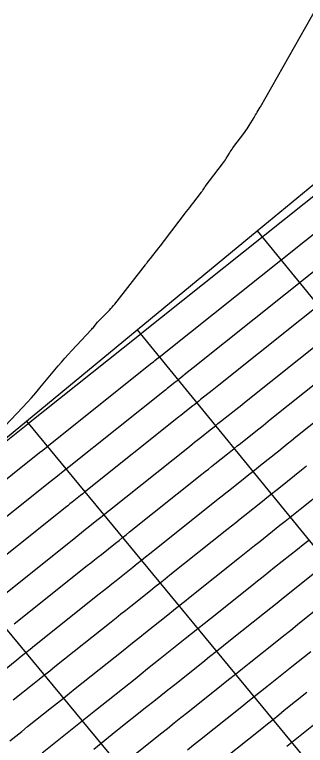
# Model space of a CAD drawing. Extents: x 1098669 to 1198896, y 698679 to 704410.
# Drawn here: x 1106765.59 to 1106785.28, y 699461.61 to 699511.09 of the extents above; entities that cross this region are included whole.
import ezdxf

# ---------------------------------------------------------------- set-up
doc = ezdxf.new("R2010")
doc.units = 0
doc.layers.add('R_Contours', color=7, linetype='Continuous')
doc.layers.add('R_Sub Surface', color=7, linetype='Continuous')

msp = doc.modelspace()

# ---------------------------------------------------------------- linework, layer by layer
at = {"layer": 'R_Contours'}
for points in [[(1106782.242, 699504.843), (1106790.299, 699519.091)], [(1106763.311, 699481.531), (1106766.142, 699484.51), (1106766.44, 699484.829), (1106766.734, 699485.153), (1106767.021, 699485.482), (1106767.304, 699485.816), (1106768.539, 699487.3), (1106768.763, 699487.564), (1106768.99, 699487.826), (1106769.221, 699488.083), (1106769.456, 699488.338), (1106770.776, 699489.745), (1106770.826, 699489.8), (1106770.876, 699489.855), (1106770.924, 699489.912), (1106770.972, 699489.969), (1106771.214, 699490.267), (1106771.234, 699490.291), (1106771.254, 699490.315), (1106771.275, 699490.338), (1106771.296, 699490.361), (1106771.381, 699490.45), (1106771.403, 699490.473), (1106771.424, 699490.495), (1106771.446, 699490.517), (1106771.467, 699490.539), (1106772.006, 699491.083), (1106772.101, 699491.182), (1106772.194, 699491.284), (1106772.283, 699491.388), (1106772.37, 699491.495), (1106774.448, 699494.147), (1106774.48, 699494.188), (1106774.512, 699494.229), (1106774.544, 699494.269), (1106774.576, 699494.31), (1106774.766, 699494.55), (1106774.771, 699494.557), (1106774.784, 699494.57), (1106774.789, 699494.577), (1106775.365, 699495.305), (1106775.461, 699495.427), (1106775.557, 699495.55), (1106775.653, 699495.673), (1106775.747, 699495.796), (1106777.24, 699497.751), (1106777.346, 699497.89), (1106777.452, 699498.028), (1106777.558, 699498.166), (1106777.664, 699498.304), (1106778.255, 699499.072), (1106778.278, 699499.102), (1106778.299, 699499.133), (1106778.32, 699499.164), (1106778.34, 699499.196), (1106778.419, 699499.324), (1106778.439, 699499.355), (1106778.46, 699499.387), (1106778.482, 699499.417), (1106778.504, 699499.447), (1106779.681, 699500.989), (1106779.745, 699501.075), (1106779.806, 699501.162), (1106779.865, 699501.251), (1106779.921, 699501.341), (1106780.142, 699501.706), (1106780.198, 699501.797), (1106780.257, 699501.886), (1106780.318, 699501.974), (1106780.381, 699502.06), (1106781.178, 699503.122), (1106781.26, 699503.235), (1106781.339, 699503.349), (1106781.415, 699503.465), (1106781.487, 699503.583), (1106781.811, 699504.126), (1106781.863, 699504.212), (1106781.915, 699504.299), (1106781.967, 699504.386), (1106782.019, 699504.473), (1106782.228, 699504.821), (1106782.242, 699504.843)], [(1106790.745, 699502.706), (1106774.207, 699489.516), (1106774.111, 699489.439), (1106774.047, 699489.388), (1106766.54, 699483.401), (1106766.476, 699483.35), (1106758.679, 699477.131)], [(1106760.058, 699475.673), (1106767.284, 699481.437), (1106767.492, 699481.602), (1106767.752, 699481.81), (1106767.908, 699481.934), (1106774.893, 699487.505), (1106774.993, 699487.585), (1106775.093, 699487.664), (1106775.342, 699487.863), (1106775.442, 699487.943), (1106775.954, 699488.352), (1106791.524, 699500.77)], [(1106792.303, 699498.833), (1106777.693, 699487.18), (1106777.279, 699486.85), (1106776.841, 699486.501), (1106776.749, 699486.428), (1106776.658, 699486.354), (1106776.566, 699486.281), (1106776.474, 699486.208), (1106776.106, 699485.915), (1106776.015, 699485.842), (1106775.923, 699485.769), (1106775.831, 699485.695), (1106775.739, 699485.622), (1106769.275, 699480.467), (1106769.078, 699480.31), (1106768.881, 699480.152), (1106768.486, 699479.838), (1106768.289, 699479.68), (1106768.092, 699479.523), (1106761.436, 699474.214)], [(1106793.083, 699496.897), (1106779.431, 699486.009), (1106778.979, 699485.648), (1106778.191, 699485.019), (1106778.057, 699484.912), (1106777.923, 699484.806), (1106777.789, 699484.699), (1106777.656, 699484.592), (1106777.12, 699484.166), (1106776.986, 699484.059), (1106776.853, 699483.953), (1106776.719, 699483.846), (1106776.585, 699483.739), (1106770.643, 699479), (1106770.498, 699478.884), (1106770.352, 699478.768), (1106770.207, 699478.652), (1106770.062, 699478.536), (1106769.481, 699478.073), (1106769.335, 699477.957), (1106769.19, 699477.841), (1106769.045, 699477.725), (1106768.9, 699477.609), (1106762.813, 699472.755)], [(1106764.191, 699471.296), (1106769.707, 699475.696), (1106769.899, 699475.849), (1106770.091, 699476.002), (1106770.283, 699476.155), (1106770.475, 699476.308), (1106771.243, 699476.92), (1106771.435, 699477.073), (1106771.626, 699477.226), (1106771.818, 699477.379), (1106772.01, 699477.532), (1106777.431, 699481.856), (1106777.607, 699481.996), (1106777.783, 699482.136), (1106777.958, 699482.276), (1106778.134, 699482.417), (1106778.837, 699482.977), (1106779.013, 699483.117), (1106779.189, 699483.257), (1106779.364, 699483.397), (1106779.54, 699483.537), (1106780.576, 699484.363), (1106780.972, 699484.679), (1106781.17, 699484.837), (1106793.862, 699494.96)], [(1106765.568, 699469.837), (1106770.515, 699473.782), (1106770.753, 699473.973), (1106770.992, 699474.163), (1106771.231, 699474.353), (1106771.469, 699474.543), (1106772.423, 699475.304), (1106772.662, 699475.494), (1106772.901, 699475.685), (1106773.139, 699475.875), (1106773.378, 699476.065), (1106778.277, 699479.973), (1106778.495, 699480.147), (1106778.712, 699480.32), (1106778.93, 699480.494), (1106779.148, 699480.667), (1106780.019, 699481.361), (1106780.237, 699481.535), (1106780.454, 699481.708), (1106780.672, 699481.882), (1106780.89, 699482.056), (1106781.927, 699482.883), (1106782.418, 699483.274), (1106782.908, 699483.666), (1106794.641, 699493.024)], [(1106764.522, 699466.443), (1106765.733, 699467.411), (1106766.036, 699467.652), (1106766.339, 699467.894), (1106766.643, 699468.136), (1106766.946, 699468.378), (1106771.323, 699471.869), (1106771.608, 699472.096), (1106771.893, 699472.324), (1106772.178, 699472.551), (1106772.463, 699472.779), (1106773.604, 699473.688), (1106773.89, 699473.916), (1106774.175, 699474.143), (1106774.46, 699474.371), (1106774.745, 699474.598), (1106779.123, 699478.09), (1106779.383, 699478.297), (1106779.642, 699478.504), (1106779.902, 699478.711), (1106780.162, 699478.918), (1106781.2, 699479.746), (1106781.46, 699479.953), (1106781.72, 699480.16), (1106781.979, 699480.367), (1106782.239, 699480.574), (1106783.476, 699481.561), (1106783.769, 699481.794), (1106784.061, 699482.027), (1106784.354, 699482.261), (1106784.647, 699482.494), (1106795.421, 699491.088)], [(1106785.365, 699480.509), (1106785.025, 699480.238), (1106783.588, 699479.092), (1106783.287, 699478.852), (1106782.985, 699478.611), (1106782.684, 699478.371), (1106782.382, 699478.13), (1106781.176, 699477.169), (1106780.874, 699476.928), (1106780.572, 699476.688), (1106780.271, 699476.447), (1106779.969, 699476.207), (1106776.113, 699473.131), (1106775.781, 699472.866), (1106775.449, 699472.602), (1106775.117, 699472.337), (1106774.785, 699472.072), (1106773.458, 699471.014), (1106773.126, 699470.749), (1106772.794, 699470.485), (1106772.462, 699470.22), (1106772.13, 699469.955), (1106768.323, 699466.919), (1106767.97, 699466.637), (1106767.617, 699466.355), (1106767.263, 699466.073), (1106766.91, 699465.791), (1106765.497, 699464.664)], [(1106765.263, 699461.919), (1106765.666, 699462.241), (1106766.07, 699462.562), (1106766.473, 699462.884), (1106768.087, 699464.172), (1106768.49, 699464.494), (1106768.894, 699464.816), (1106769.297, 699465.138), (1106769.7, 699465.459), (1106772.938, 699468.042), (1106773.316, 699468.343), (1106773.695, 699468.645), (1106774.073, 699468.947), (1106774.452, 699469.249), (1106775.966, 699470.456), (1106776.345, 699470.758), (1106776.723, 699471.06), (1106777.102, 699471.362), (1106777.48, 699471.664), (1106780.815, 699474.324), (1106781.159, 699474.598), (1106781.502, 699474.872), (1106781.846, 699475.146), (1106782.189, 699475.419), (1106783.564, 699476.515), (1106783.907, 699476.789), (1106784.251, 699477.063), (1106784.594, 699477.336), (1106784.938, 699477.61), (1106786.575, 699478.916)], [(1106767.449, 699461.105), (1106769.263, 699462.553), (1106769.717, 699462.915), (1106770.171, 699463.276), (1106770.624, 699463.638), (1106771.078, 699464), (1106773.746, 699466.128), (1106774.171, 699466.467), (1106774.596, 699466.806), (1106775.021, 699467.145), (1106775.446, 699467.484), (1106777.147, 699468.84), (1106777.572, 699469.179), (1106777.997, 699469.518), (1106778.422, 699469.857), (1106778.848, 699470.197), (1106781.661, 699472.441), (1106782.047, 699472.748), (1106782.432, 699473.055), (1106782.818, 699473.363), (1106783.203, 699473.67), (1106784.745, 699474.899), (1106785.131, 699475.207), (1106785.516, 699475.514)], [(1106785.927, 699473.284), (1106784.217, 699471.921), (1106783.79, 699471.58), (1106783.362, 699471.239), (1106782.935, 699470.898), (1106782.507, 699470.558), (1106780.215, 699468.729), (1106779.743, 699468.353), (1106779.271, 699467.977), (1106778.8, 699467.601), (1106778.328, 699467.224), (1106776.44, 699465.719), (1106775.969, 699465.343), (1106775.497, 699464.967), (1106775.025, 699464.591), (1106774.553, 699464.214), (1106772.455, 699462.541), (1106771.951, 699462.139), (1106771.448, 699461.737), (1106770.944, 699461.335)], [(1106773.643, 699460.931), (1106775.479, 699462.395), (1106775.939, 699462.762), (1106776.398, 699463.128), (1106776.857, 699463.494), (1106777.316, 699463.86), (1106779.609, 699465.688), (1106780.077, 699466.062), (1106780.546, 699466.435), (1106781.014, 699466.809), (1106781.482, 699467.182), (1106783.355, 699468.676), (1106783.824, 699469.05), (1106784.292, 699469.423), (1106784.76, 699469.797), (1106785.229, 699470.17), (1106787.109, 699471.668)], [(1106785.647, 699467.946), (1106785.222, 699467.607), (1106784.797, 699467.268), (1106784.371, 699466.929), (1106782.67, 699465.572), (1106782.245, 699465.233), (1106781.82, 699464.894), (1106781.394, 699464.554), (1106780.969, 699464.215), (1106778.123, 699461.946), (1106777.711, 699461.617), (1106777.299, 699461.289)], [(1106785.387, 699465.181), (1106783.858, 699463.962), (1106783.476, 699463.657), (1106783.094, 699463.352), (1106782.712, 699463.047), (1106782.329, 699462.742), (1106778.93, 699460.032)], [(1106786.403, 699463.434), (1106785.046, 699462.351), (1106784.707, 699462.081), (1106784.368, 699461.81), (1106784.029, 699461.54)]]:
    msp.add_lwpolyline(points, dxfattribs=at)
at = {"layer": 'R_Sub Surface'}
for p, q in [((1106782.02, 699496.441), (1106809.763, 699462.533)), ((1106773.887, 699489.745), (1106802.577, 699454.637)), ((1106766.384, 699483.569), (1106794.412, 699449.659)), ((1106758.631, 699477.186), (1106785.199, 699445.162))]:
    msp.add_line(p, q, dxfattribs=at)
msp.add_lwpolyline([(1106750.976, 699470.885), (1106758.631, 699477.186), (1106766.384, 699483.569), (1106773.887, 699489.745), (1106782.02, 699496.441), (1106790.468, 699503.394), (1106798.916, 699510.349), (1106799.736, 699521.971), (1106799.478, 699533.516), (1106798.902, 699545.046), (1106797.997, 699556.627)], dxfattribs=at)

doc.saveas('drawing.dxf')
